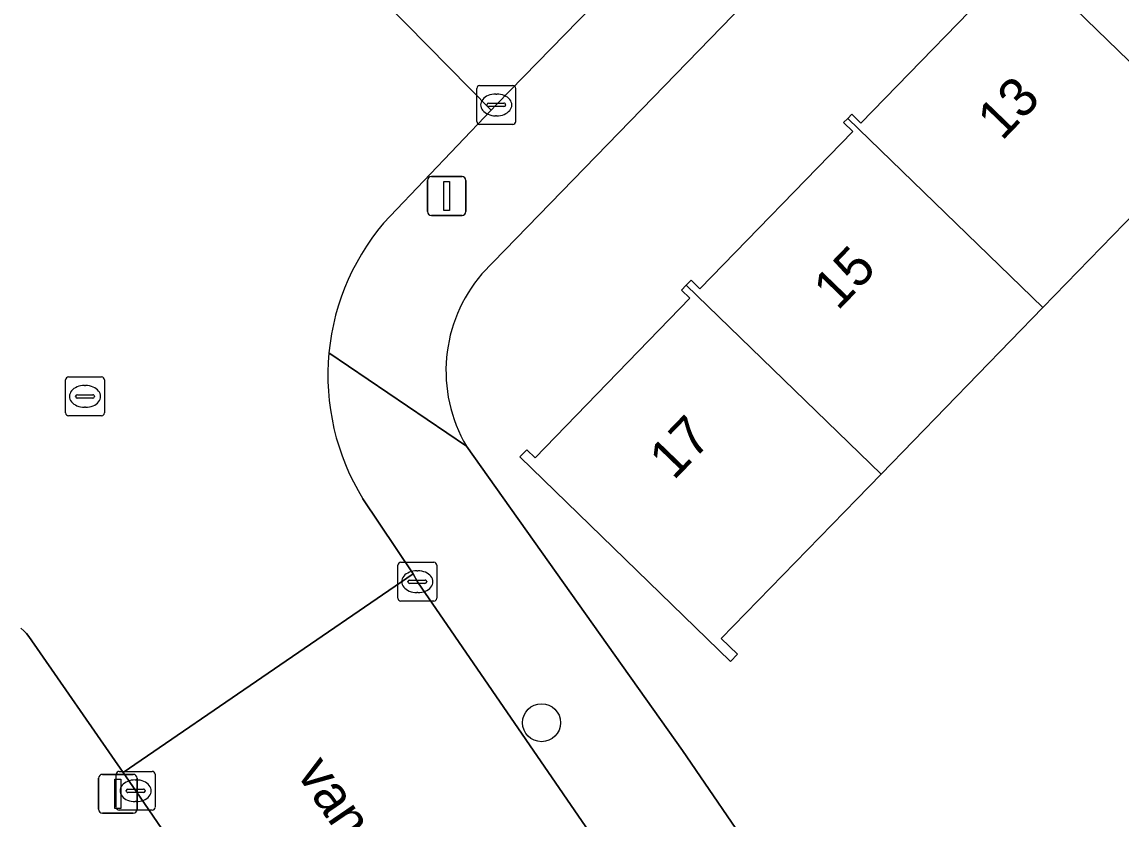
# Model space of a CAD drawing. Extents: x 157445 to 158888, y 383061 to 384688.
# Drawn here: x 158573.49 to 158601.77, y 383872.91 to 383893.43 of the extents above; entities that cross this region are included whole.
import ezdxf

# ---------------------------------------------------------------- set-up
doc = ezdxf.new("R2010")
doc.units = 0
for name, color, linetype in [('IMGEO_Boom', 7, 'Continuous'), ('IMGEO_Erf', 7, 'Continuous'), ('IMGEO_Kolk', 7, 'Continuous'), ('IMGEO_Lichtmast', 7, 'Continuous'), ('IMGEO_Muur', 7, 'Continuous'), ('IMGEO_Openbare_ruimte_label', 7, 'Continuous'), ('IMGEO_Pand', 7, 'Continuous'), ('IMGEO_Pand_nummerreeks', 7, 'Continuous'), ('IMGEO_Rijbaan_lokaal_open', 7, 'Continuous'), ('IMGEO_Rioolput', 7, 'Continuous'), ('IMGEO_Voetpad_open', 7, 'Continuous')]:
    doc.layers.add(name, color=color, linetype=linetype)

msp = doc.modelspace()

# ---------------------------------------------------------------- linework, layer by layer
at = {"layer": 'IMGEO_Boom'}
msp.add_circle((158586.861, 383875.392), 0.489, dxfattribs=at)
at = {"layer": 'IMGEO_Erf'}
for points in [[(158627.025, 383890.107), (158630.137, 383892.187), (158632.854, 383894.003), (158634.099, 383892.139), (158637.568, 383894.561), (158636.125, 383896.657), (158632.928, 383901.301), (158634.524, 383903.342), (158636.121, 383905.384), (158637.717, 383907.425), (158641.472, 383912.228), (158623.51, 383926.275), (158585.327, 383886.944)], [(158603.957, 383890.404), (158599.756, 383886.076), (158595.594, 383881.789), (158594.968, 383881.144), (158591.485, 383877.556), (158591.901, 383877.153), (158591.723, 383876.97), (158586.301, 383882.233), (158586.482, 383882.419), (158586.693, 383882.213), (158590.678, 383886.318), (158590.461, 383886.529), (158590.583, 383886.654), (158590.706, 383886.781), (158590.936, 383886.557), (158594.87, 383890.61), (158594.633, 383890.84), (158594.738, 383890.948), (158594.84, 383891.054), (158595.079, 383890.822), (158599.117, 383894.983)], [(158584.928, 383882.51), (158590.489, 383874.679), (158596.324, 383866.132), (158598.448, 383867.58), (158597.009, 383869.69), (158599.989, 383871.722), (158601.428, 383869.611), (158604.29, 383871.562), (158608.49, 383874.657), (158607.243, 383876.466), (158610.1, 383878.436), (158612.839, 383880.325), (158614.087, 383878.516), (158616.333, 383879.86), (158614.028, 383883.262), (158616.296, 383884.799), (158617.279, 383883.348), (158619.894, 383885.12), (158622.871, 383887.137), (158624.193, 383885.187), (158628.401, 383888.047), (158627.025, 383890.107)]]:
    msp.add_lwpolyline(points, dxfattribs=at)
msp.add_arc((158588.236, 383884.447), 3.834, 139.3652, 210.3508, dxfattribs=at)
at = {"layer": 'IMGEO_Kolk'}
for p, q in [((158585.269, 383891.793), (158586.121, 383891.793)), ((158585.194, 383890.867), (158585.194, 383891.719)), ((158585.682, 383891.573), (158585.707, 383891.573)), ((158586.195, 383891.719), (158586.195, 383890.867)), ((158585.453, 383891.287), (158585.453, 383891.299)), ((158585.891, 383891.25), (158585.493, 383891.25)), ((158585.496, 383891.336), (158585.894, 383891.336)), ((158585.937, 383891.299), (158585.937, 383891.287)), ((158585.705, 383891.013), (158585.68, 383891.013)), ((158586.121, 383890.793), (158585.269, 383890.793)), ((158583.166, 383878.596), (158583.166, 383879.448)), ((158583.241, 383879.522), (158584.093, 383879.522)), ((158584.167, 383879.448), (158584.167, 383878.596)), ((158583.425, 383879.016), (158583.425, 383879.028)), ((158583.468, 383879.065), (158583.866, 383879.065)), ((158583.654, 383879.302), (158583.679, 383879.302)), ((158583.909, 383879.028), (158583.909, 383879.016)), ((158583.863, 383878.979), (158583.465, 383878.979)), ((158584.093, 383878.522), (158583.241, 383878.522)), ((158583.677, 383878.742), (158583.652, 383878.742)), ((158575.92, 383873.214), (158575.92, 383874.066)), ((158575.995, 383874.14), (158576.847, 383874.14)), ((158576.921, 383874.066), (158576.921, 383873.214)), ((158576.222, 383873.683), (158576.62, 383873.683)), ((158576.408, 383873.92), (158576.433, 383873.92)), ((158576.179, 383873.634), (158576.179, 383873.646)), ((158576.617, 383873.597), (158576.219, 383873.597)), ((158576.663, 383873.646), (158576.663, 383873.634)), ((158576.847, 383873.14), (158575.995, 383873.14)), ((158576.431, 383873.36), (158576.406, 383873.36))]:
    msp.add_line(p, q, dxfattribs=at)
for points in [[(158585.269, 383891.793), (158586.121, 383891.793)], [(158585.194, 383890.867), (158585.194, 383891.719)], [(158586.195, 383891.719), (158586.195, 383890.867)], [(158586.121, 383890.793), (158585.269, 383890.793)], [(158583.166, 383878.596), (158583.166, 383879.448)], [(158583.241, 383879.522), (158584.093, 383879.522)], [(158584.167, 383879.448), (158584.167, 383878.596)], [(158584.093, 383878.522), (158583.241, 383878.522)], [(158575.92, 383873.214), (158575.92, 383874.066)], [(158575.995, 383874.14), (158576.847, 383874.14)], [(158576.921, 383874.066), (158576.921, 383873.214)], [(158576.847, 383873.14), (158575.995, 383873.14)]]:
    msp.add_lwpolyline(points, dxfattribs=at)
for centre, radius, start, end in [((158585.271, 383891.717), 0.0765, 91.552, 178.448), ((158585.271, 383891.717), 0.0765, 91.552, 178.448), ((158586.119, 383891.717), 0.0765, 1.552, 88.448), ((158586.119, 383891.717), 0.0765, 1.552, 88.448), ((158585.493, 383891.296), 0.0403, 85.8775, 175.7526), ((158585.49, 383891.286), 0.0366, 178.938, 274.7102), ((158585.894, 383891.293), 0.043, 264.8664, 352.4533), ((158585.898, 383891.298), 0.0386, 1.7309, 96.639), ((158585.271, 383890.869), 0.0765, 181.552, 268.448), ((158585.271, 383890.869), 0.0765, 181.552, 268.448), ((158586.119, 383890.869), 0.0765, 271.552, 358.448), ((158586.119, 383890.869), 0.0765, 271.552, 358.448), ((158583.243, 383879.446), 0.0765, 91.552, 178.448), ((158583.243, 383879.446), 0.0765, 91.552, 178.448), ((158584.091, 383879.446), 0.0765, 1.552, 88.448), ((158584.091, 383879.446), 0.0765, 1.552, 88.448), ((158583.465, 383879.025), 0.0403, 85.8775, 175.7526), ((158583.87, 383879.027), 0.0386, 1.7309, 96.639), ((158583.462, 383879.015), 0.0366, 178.938, 274.7102), ((158583.866, 383879.022), 0.043, 264.8664, 352.4533), ((158583.243, 383878.598), 0.0765, 181.552, 268.448), ((158583.243, 383878.598), 0.0765, 181.552, 268.448), ((158584.091, 383878.598), 0.0765, 271.552, 358.448), ((158584.091, 383878.598), 0.0765, 271.552, 358.448), ((158575.997, 383874.064), 0.0765, 91.552, 178.448), ((158575.997, 383874.064), 0.0765, 91.552, 178.448), ((158576.845, 383874.064), 0.0765, 1.552, 88.448), ((158576.845, 383874.064), 0.0765, 1.552, 88.448), ((158576.219, 383873.643), 0.0403, 85.8775, 175.7526), ((158576.624, 383873.645), 0.0386, 1.7309, 96.639), ((158576.216, 383873.633), 0.0366, 178.938, 274.7102), ((158576.62, 383873.64), 0.043, 264.8664, 352.4533), ((158575.997, 383873.216), 0.0765, 181.552, 268.448), ((158575.997, 383873.216), 0.0765, 181.552, 268.448), ((158576.845, 383873.216), 0.0765, 271.552, 358.448), ((158576.845, 383873.216), 0.0765, 271.552, 358.448)]:
    msp.add_arc(centre, radius, start, end, dxfattribs=at)
for centre, major_axis, ratio, start_param, end_param in [((158585.681, 383891.293), (-0.387, 0.002), 0.722429, 4.712389, 7.853982), ((158585.706, 383891.293), (-0.39, 0.002), 0.717154, 1.570796, 4.712389), ((158583.653, 383879.022), (-0.387, 0.002), 0.722429, 4.712389, 7.853982), ((158583.678, 383879.022), (-0.39, 0.002), 0.717154, 1.570796, 4.712389), ((158576.407, 383873.64), (-0.387, 0.002), 0.722429, 4.712389, 7.853982), ((158576.432, 383873.64), (-0.39, 0.002), 0.717154, 1.570796, 4.712389)]:
    msp.add_ellipse(centre, major_axis=major_axis, ratio=ratio, start_param=start_param, end_param=end_param, dxfattribs=at)
at = {"layer": 'IMGEO_Lichtmast'}
for p, q in [((158583.926, 383888.55), (158583.926, 383889.35)), ((158583.926, 383889.35), (158583.926, 383888.55)), ((158584.026, 383889.45), (158584.816, 383889.45)), ((158584.816, 383889.45), (158584.026, 383889.45)), ((158584.916, 383889.35), (158584.916, 383888.55)), ((158584.916, 383888.55), (158584.916, 383889.35)), ((158584.816, 383888.45), (158584.026, 383888.45)), ((158584.026, 383888.45), (158584.816, 383888.45)), ((158575.465, 383873.163), (158575.465, 383873.963)), ((158575.465, 383873.963), (158575.465, 383873.163)), ((158575.565, 383874.063), (158576.355, 383874.063)), ((158576.355, 383874.063), (158575.565, 383874.063)), ((158576.455, 383873.963), (158576.455, 383873.163)), ((158576.455, 383873.163), (158576.455, 383873.963)), ((158576.355, 383873.063), (158575.565, 383873.063)), ((158575.565, 383873.063), (158576.355, 383873.063))]:
    msp.add_line(p, q, dxfattribs=at)
for points in [[(158584.346, 383889.325), (158584.496, 383889.325), (158584.496, 383888.575), (158584.346, 383888.575), (158584.346, 383889.325)], [(158575.885, 383873.938), (158576.035, 383873.938), (158576.035, 383873.188), (158575.885, 383873.188), (158575.885, 383873.938)]]:
    msp.add_lwpolyline(points, dxfattribs=at)
for centre, start, end in [((158584.026, 383889.35), 90, 180), ((158584.026, 383889.35), 90, 180), ((158584.816, 383889.35), 0, 90), ((158584.816, 383889.35), 360, 90), ((158584.026, 383888.55), 180, 270), ((158584.026, 383888.55), 180, 270), ((158584.816, 383888.55), 270, 0), ((158584.816, 383888.55), 270, 0), ((158575.565, 383873.963), 90, 180), ((158575.565, 383873.963), 90, 180), ((158576.355, 383873.963), 0, 90), ((158576.355, 383873.963), 360, 90), ((158575.565, 383873.163), 180, 270), ((158575.565, 383873.163), 180, 270), ((158576.355, 383873.163), 270, 0), ((158576.355, 383873.163), 270, 0)]:
    msp.add_arc(centre, 0.1, start, end, dxfattribs=at)
at = {"layer": 'IMGEO_Muur'}
msp.add_lwpolyline([(158596.333, 383866.119), (158590.489, 383874.679)], dxfattribs=at)
at = {"layer": 'IMGEO_Pand'}
for points in [[(158603.177, 383899.829), (158603.069, 383899.717), (158603.355, 383899.439), (158599.321, 383895.242), (158599.047, 383895.504), (158598.934, 383895.38), (158604.18, 383890.287), (158604.364, 383890.478), (158604.11, 383890.724), (158608.04, 383894.771), (158608.382, 383894.484), (158608.519, 383894.643)], [(158598.934, 383895.38), (158598.822, 383895.258), (158599.117, 383894.983), (158595.079, 383890.822), (158594.84, 383891.054), (158594.738, 383890.948), (158599.756, 383886.076), (158603.957, 383890.404), (158604.131, 383890.236), (158604.18, 383890.287)], [(158595.594, 383881.789), (158599.756, 383886.076), (158594.738, 383890.948), (158594.633, 383890.84), (158594.87, 383890.61), (158590.936, 383886.557), (158590.706, 383886.781), (158590.583, 383886.654)], [(158595.594, 383881.789), (158590.583, 383886.654), (158590.461, 383886.529), (158590.678, 383886.318), (158586.693, 383882.213), (158586.482, 383882.419), (158586.301, 383882.233), (158591.723, 383876.97), (158591.901, 383877.153), (158591.485, 383877.556), (158594.968, 383881.144)]]:
    msp.add_lwpolyline(points, close=True, dxfattribs=at)
at = {"layer": 'IMGEO_Rijbaan_lokaal_open'}
msp.add_lwpolyline([(158580.646, 383896.169), (158585.568, 383891.156), (158585.695, 383891.294), (158591.324, 383897.081), (158600.027, 383905.849), (158634.853, 383941.812), (158639.367, 383946.454), (158634.281, 383951.301), (158629.192, 383946.077), (158623.997, 383940.655), (158616.881, 383933.307), (158613.815, 383930.143), (158611.864, 383928.128), (158601.661, 383917.572), (158586.233, 383901.895), (158580.765, 383896.27)], close=True, dxfattribs=at)
for points in [[(158582.963, 383888.433), (158585.568, 383891.156), (158580.646, 383896.169), (158580.075, 383895.591), (158580.047, 383895.562), (158579.7, 383895.24), (158579.326, 383894.949), (158578.928, 383894.693), (158578.508, 383894.474), (158578.07, 383894.293), (158577.618, 383894.152), (158577.155, 383894.052), (158576.686, 383893.994), (158576.212, 383893.978), (158575.739, 383894.004), (158575.271, 383894.072), (158574.81, 383894.182), (158574.361, 383894.333), (158573.928, 383894.523), (158573.513, 383894.751), (158573.12, 383895.015)], [(158573.469, 383877.823), (158573.542, 383877.758), (158573.608, 383877.688), (158573.668, 383877.612), (158576.095, 383874.111), (158583.556, 383879.22), (158582.264, 383881.159)], [(158633.08, 383806.824), (158627.338, 383815.588), (158616.396, 383831.385), (158606.251, 383846.272), (158606.149, 383846.458), (158599.102, 383856.55), (158589.551, 383870.456), (158588.377, 383872.165), (158583.666, 383879.022), (158583.556, 383879.22), (158576.095, 383874.111), (158576.421, 383873.641), (158581.123, 383866.763), (158582.298, 383865.029), (158585.082, 383860.922), (158586.906, 383858.262), (158588.966, 383855.258), (158591.251, 383851.925), (158593.035, 383849.324), (158601.546, 383836.912), (158626.819, 383799.966)]]:
    msp.add_lwpolyline(points, dxfattribs=at)
for centre, radius, start, end in [((158587.408, 383884.337), 6.045, 137.3393, 174.5305), ((158587.423, 383884.337), 6.059, 174.547, 211.6362)]:
    msp.add_arc(centre, radius, start, end, dxfattribs=at)
at = {"layer": 'IMGEO_Rioolput'}
for p, q in [((158574.617, 383883.366), (158574.617, 383884.218)), ((158574.692, 383884.292), (158575.544, 383884.292)), ((158575.618, 383884.218), (158575.618, 383883.366)), ((158574.919, 383883.835), (158575.317, 383883.835)), ((158575.105, 383884.072), (158575.13, 383884.072)), ((158574.876, 383883.786), (158574.876, 383883.798)), ((158575.314, 383883.749), (158574.916, 383883.749)), ((158575.36, 383883.798), (158575.36, 383883.786)), ((158575.544, 383883.292), (158574.692, 383883.292)), ((158575.128, 383883.512), (158575.103, 383883.512))]:
    msp.add_line(p, q, dxfattribs=at)
for points in [[(158574.617, 383883.366), (158574.617, 383884.218)], [(158574.692, 383884.292), (158575.544, 383884.292)], [(158575.618, 383884.218), (158575.618, 383883.366)], [(158575.544, 383883.292), (158574.692, 383883.292)]]:
    msp.add_lwpolyline(points, dxfattribs=at)
for centre, radius, start, end in [((158574.694, 383884.216), 0.0765, 91.552, 178.448), ((158574.694, 383884.216), 0.0765, 91.552, 178.448), ((158575.542, 383884.216), 0.0765, 1.552, 88.448), ((158575.542, 383884.216), 0.0765, 1.552, 88.448), ((158574.916, 383883.795), 0.0403, 85.8775, 175.7526), ((158575.321, 383883.797), 0.0386, 1.7309, 96.639), ((158574.913, 383883.785), 0.0366, 178.938, 274.7102), ((158575.317, 383883.792), 0.043, 264.8664, 352.4533), ((158574.694, 383883.368), 0.0765, 181.552, 268.448), ((158574.694, 383883.368), 0.0765, 181.552, 268.448), ((158575.542, 383883.368), 0.0765, 271.552, 358.448), ((158575.542, 383883.368), 0.0765, 271.552, 358.448)]:
    msp.add_arc(centre, radius, start, end, dxfattribs=at)
for centre, major_axis, ratio, start_param, end_param in [((158575.104, 383883.792), (-0.387, 0.002), 0.722429, 4.712389, 7.853982), ((158575.129, 383883.792), (-0.39, 0.002), 0.717154, 1.570796, 4.712389)]:
    msp.add_ellipse(centre, major_axis=major_axis, ratio=ratio, start_param=start_param, end_param=end_param, dxfattribs=at)
at = {"layer": 'IMGEO_Voetpad_open'}
for points in [[(158644.552, 383945.748), (158641.729, 383948.017), (158641.683, 383947.99), (158639.825, 383946.899), (158639.367, 383946.454), (158634.853, 383941.812), (158600.027, 383905.849), (158591.324, 383897.081), (158585.695, 383891.294), (158585.568, 383891.156), (158582.963, 383888.433)], [(158585.327, 383886.944), (158623.51, 383926.275), (158626.862, 383929.728), (158641.756, 383945.071)], [(158581.391, 383884.913), (158584.928, 383882.51)], [(158590.489, 383874.679), (158584.928, 383882.51), (158581.391, 383884.913)], [(158582.264, 383881.159), (158583.556, 383879.22), (158583.666, 383879.022), (158588.377, 383872.165), (158589.551, 383870.456), (158599.102, 383856.55), (158606.149, 383846.458)], [(158626.819, 383799.966), (158601.546, 383836.912), (158593.035, 383849.324), (158591.251, 383851.925), (158588.966, 383855.258), (158586.906, 383858.262), (158585.082, 383860.922), (158582.298, 383865.029), (158581.123, 383866.763), (158576.421, 383873.641), (158576.095, 383874.111), (158573.668, 383877.612), (158573.608, 383877.688), (158573.542, 383877.758), (158573.469, 383877.823)], [(158610.177, 383844.025), (158607.74, 383849.189), (158606.945, 383850.348), (158602.695, 383856.565), (158597.218, 383864.791), (158596.324, 383866.132), (158590.489, 383874.679)]]:
    msp.add_lwpolyline(points, dxfattribs=at)
for centre, radius, start, end in [((158587.408, 383884.337), 6.045, 137.3393, 174.5305), ((158588.236, 383884.447), 3.834, 139.3652, 210.3508), ((158587.423, 383884.337), 6.059, 174.547, 211.6362)]:
    msp.add_arc(centre, radius, start, end, dxfattribs=at)

# ---------------------------------------------------------------- texts
at = {"layer": 'IMGEO_Openbare_ruimte_label'}
msp.add_text('van der Muydenstraat', height=1, rotation=304.3256, dxfattribs=at).set_placement((158580.535, 383874.09))
at = {"layer": 'IMGEO_Pand_nummerreeks'}
for s, rotation, p in [('13', 45.9799, (158598.702, 383890.348)), ('15', 45.9817, (158594.481, 383885.98)), ('17', 45.9817, (158590.259, 383881.61))]:
    msp.add_text(s, height=1, rotation=rotation, dxfattribs=at).set_placement(p)

doc.saveas('drawing.dxf')
